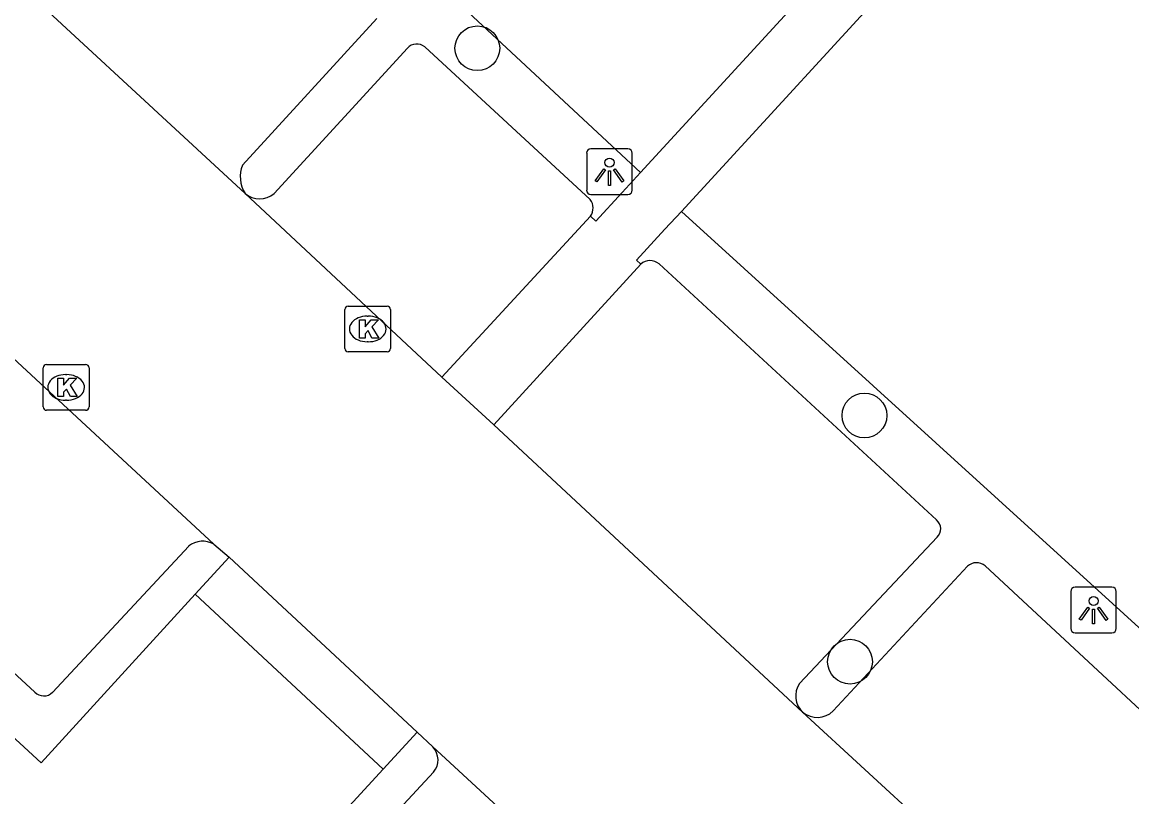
# Model space of a CAD drawing. Extents: x 159040 to 160094, y 381214 to 382518.
# Drawn here: x 159641.57 to 159665.82, y 381742.76 to 381759.69 of the extents above; entities that cross this region are included whole.
import ezdxf

# ---------------------------------------------------------------- set-up
doc = ezdxf.new("R2010")
doc.units = 0
for name, color, linetype in [('IMGEO_Boom', 7, 'Continuous'), ('IMGEO_Haag', 7, 'Continuous'), ('IMGEO_Kolk', 7, 'Continuous'), ('IMGEO_Lichtpunt', 7, 'Continuous'), ('IMGEO_Parkeervlak_open', 7, 'Continuous'), ('IMGEO_Rijbaan_lokaal_open', 7, 'Continuous'), ('IMGEO_Voetpad_open', 7, 'Continuous')]:
    doc.layers.add(name, color=color, linetype=linetype)

msp = doc.modelspace()

# ---------------------------------------------------------------- linework, layer by layer
at = {"layer": 'IMGEO_Boom'}
for centre in [(159651.518, 381759.118), (159659.977, 381751.094), (159659.662, 381745.715)]:
    msp.add_circle(centre, 0.489, dxfattribs=at)
at = {"layer": 'IMGEO_Haag'}
for points in [[(159638.324, 381763.243), (159637.357, 381764.142), (159641.806, 381768.766), (159655.081, 381756.403)], [(159669.831, 381742.953), (159655.978, 381755.555)]]:
    msp.add_lwpolyline(points, dxfattribs=at)
at = {"layer": 'IMGEO_Kolk'}
for p, q in [((159648.696, 381753.485), (159649.548, 381753.485)), ((159648.621, 381752.559), (159648.621, 381753.411)), ((159649.109, 381753.265), (159649.134, 381753.265)), ((159649.622, 381753.411), (159649.622, 381752.559)), ((159649.132, 381752.705), (159649.107, 381752.705)), ((159649.548, 381752.485), (159648.696, 381752.485)), ((159642.03, 381751.282), (159642.03, 381752.134)), ((159642.105, 381752.208), (159642.957, 381752.208)), ((159642.518, 381751.988), (159642.543, 381751.988)), ((159643.031, 381752.134), (159643.031, 381751.282)), ((159642.541, 381751.428), (159642.516, 381751.428)), ((159642.957, 381751.208), (159642.105, 381751.208))]:
    msp.add_line(p, q, dxfattribs=at)
for points in [[(159648.696, 381753.485), (159649.548, 381753.485)], [(159648.621, 381752.559), (159648.621, 381753.411)], [(159648.942, 381753.185), (159649.065, 381753.185), (159649.065, 381753.034), (159649.195, 381753.185), (159649.359, 381753.185), (159649.213, 381753.034), (159649.366, 381752.785), (159649.214, 381752.785), (159649.129, 381752.949), (159649.065, 381752.882), (159649.065, 381752.785), (159648.942, 381752.785), (159648.942, 381753.185)], [(159649.622, 381753.411), (159649.622, 381752.559)], [(159649.548, 381752.485), (159648.696, 381752.485)], [(159642.03, 381751.282), (159642.03, 381752.134)], [(159642.105, 381752.208), (159642.957, 381752.208)], [(159643.031, 381752.134), (159643.031, 381751.282)], [(159642.351, 381751.908), (159642.474, 381751.908), (159642.474, 381751.757), (159642.604, 381751.908), (159642.768, 381751.908), (159642.622, 381751.757), (159642.775, 381751.508), (159642.623, 381751.508), (159642.538, 381751.672), (159642.474, 381751.605), (159642.474, 381751.508), (159642.351, 381751.508), (159642.351, 381751.908)], [(159642.957, 381751.208), (159642.105, 381751.208)]]:
    msp.add_lwpolyline(points, dxfattribs=at)
for centre, start, end in [((159648.698, 381753.409), 91.552, 178.448), ((159648.698, 381753.409), 91.552, 178.448), ((159649.546, 381753.409), 1.552, 88.448), ((159649.546, 381753.409), 1.552, 88.448), ((159648.698, 381752.561), 181.552, 268.448), ((159648.698, 381752.561), 181.552, 268.448), ((159649.546, 381752.561), 271.552, 358.448), ((159649.546, 381752.561), 271.552, 358.448), ((159642.107, 381752.132), 91.552, 178.448), ((159642.107, 381752.132), 91.552, 178.448), ((159642.955, 381752.132), 1.552, 88.448), ((159642.955, 381752.132), 1.552, 88.448), ((159642.107, 381751.284), 181.552, 268.448), ((159642.107, 381751.284), 181.552, 268.448), ((159642.955, 381751.284), 271.552, 358.448), ((159642.955, 381751.284), 271.552, 358.448)]:
    msp.add_arc(centre, 0.0765, start, end, dxfattribs=at)
for centre, major_axis, ratio, start_param, end_param in [((159649.108, 381752.985), (-0.387, 0.002), 0.722429, 4.712389, 7.853982), ((159649.133, 381752.985), (-0.39, 0.002), 0.717154, 1.570796, 4.712389), ((159642.517, 381751.708), (-0.387, 0.002), 0.722429, 4.712389, 7.853982), ((159642.542, 381751.708), (-0.39, 0.002), 0.717154, 1.570796, 4.712389)]:
    msp.add_ellipse(centre, major_axis=major_axis, ratio=ratio, start_param=start_param, end_param=end_param, dxfattribs=at)
at = {"layer": 'IMGEO_Lichtpunt'}
for p, q in [((159653.907, 381756.823), (159653.907, 381756.016)), ((159653.907, 381756.823), (159653.907, 381756.016)), ((159654.809, 381756.918), (159654.001, 381756.918)), ((159654.809, 381756.918), (159654.001, 381756.918)), ((159654.903, 381756.016), (159654.903, 381756.823)), ((159654.903, 381756.016), (159654.903, 381756.823)), ((159654.001, 381755.922), (159654.809, 381755.922)), ((159654.001, 381755.922), (159654.809, 381755.922)), ((159664.485, 381747.245), (159664.485, 381746.438)), ((159664.485, 381747.245), (159664.485, 381746.438)), ((159665.387, 381747.34), (159664.579, 381747.34)), ((159665.387, 381747.34), (159664.579, 381747.34)), ((159665.481, 381746.438), (159665.481, 381747.245)), ((159665.481, 381746.438), (159665.481, 381747.245)), ((159664.579, 381746.344), (159665.387, 381746.344)), ((159664.579, 381746.344), (159665.387, 381746.344))]:
    msp.add_line(p, q, dxfattribs=at)
for points in [[(159654.281, 381756.487), (159654.32, 381756.459), (159654.132, 381756.197), (159654.094, 381756.224), (159654.281, 381756.487)], [(159654.383, 381756.439), (159654.43, 381756.439), (159654.43, 381756.117), (159654.383, 381756.117), (159654.383, 381756.439)], [(159654.493, 381756.459), (159654.531, 381756.486), (159654.718, 381756.224), (159654.679, 381756.196), (159654.493, 381756.459)], [(159664.859, 381746.909), (159664.898, 381746.881), (159664.71, 381746.619), (159664.672, 381746.646), (159664.859, 381746.909)], [(159665.071, 381746.881), (159665.109, 381746.908), (159665.296, 381746.646), (159665.257, 381746.618), (159665.071, 381746.881)], [(159664.961, 381746.861), (159665.008, 381746.861), (159665.008, 381746.539), (159664.961, 381746.539), (159664.961, 381746.861)]]:
    msp.add_lwpolyline(points, dxfattribs=at)
for centre in [(159654.406, 381756.621), (159664.984, 381747.043)]:
    msp.add_circle(centre, 0.0994, dxfattribs=at)
for centre, start, end in [((159654.001, 381756.823), 90, 180), ((159654.001, 381756.823), 90, 180), ((159654.809, 381756.823), 0, 90), ((159654.809, 381756.823), 0, 90), ((159654.001, 381756.016), 180, 270), ((159654.001, 381756.016), 180, 270), ((159654.809, 381756.016), 270, 0), ((159654.809, 381756.016), 270, 360), ((159664.579, 381747.245), 90, 180), ((159664.579, 381747.245), 90, 180), ((159665.387, 381747.245), 0, 90), ((159665.387, 381747.245), 0, 90), ((159664.579, 381746.438), 180, 270), ((159664.579, 381746.438), 180, 270), ((159665.387, 381746.438), 270, 0), ((159665.387, 381746.438), 270, 360)]:
    msp.add_arc(centre, 0.0946, start, end, dxfattribs=at)
at = {"layer": 'IMGEO_Parkeervlak_open'}
for points in [[(159646.385, 381756.564), (159649.323, 381759.769)], [(159649.988, 381759.121), (159647.076, 381755.948)], [(159653.986, 381755.813), (159650.367, 381759.149)], [(159655.488, 381754.405), (159661.554, 381748.813)], [(159634.622, 381751.718), (159641.849, 381745.049)], [(159661.564, 381748.433), (159658.557, 381745.235)], [(159642.234, 381745.045), (159645.209, 381748.242)], [(159659.295, 381744.638), (159662.231, 381747.8)], [(159662.613, 381747.809), (159668.671, 381742.185)], [(159650.563, 381743.3), (159647.584, 381740.097)]]:
    msp.add_lwpolyline(points, dxfattribs=at)
for centre, radius, start, end in [((159650.193, 381758.926), 0.283, 52.0853, 136.3652), ((159647.03, 381756.311), 0.693, 158.5811, 211.7743), ((159646.757, 381756.324), 0.493, 230.0403, 310.3206), ((159653.738, 381755.629), 0.309, 324.9677, 36.615), ((159655.289, 381754.177), 0.303, 48.7804, 131.5061), ((159661.386, 381748.618), 0.257, 313.8092, 49.2056), ((159645.513, 381747.859), 0.489, 59.6183, 128.4644), ((159662.427, 381747.589), 0.288, 49.7743, 132.925), ((159658.962, 381744.964), 0.487, 146.25, 226.5513), ((159642.043, 381745.239), 0.272, 224.2724, 314.5371), ((159658.946, 381744.998), 0.502, 230.5168, 314.1124), ((159650.242, 381743.566), 0.417, 320.2907, 43.2372)]:
    msp.add_arc(centre, radius, start, end, dxfattribs=at)
at = {"layer": 'IMGEO_Rijbaan_lokaal_open'}
for points in [[(159638.424, 381763.35), (159646.441, 381755.946)], [(159645.761, 381748.281), (159637.573, 381755.862)], [(159646.441, 381755.946), (159650.744, 381751.931)], [(159651.88, 381750.888), (159650.744, 381751.931)], [(159651.88, 381750.888), (159658.627, 381744.611)], [(159645.761, 381748.281), (159646.095, 381747.999)], [(159646.095, 381747.999), (159650.2, 381744.176)], [(159658.627, 381744.611), (159665.438, 381738.348)], [(159650.2, 381744.176), (159650.546, 381743.852)], [(159661.336, 381733.9), (159650.546, 381743.852)]]:
    msp.add_lwpolyline(points, dxfattribs=at)
at = {"layer": 'IMGEO_Voetpad_open'}
for points in [[(159655.081, 381756.403), (159665.671, 381767.924)], [(159655.978, 381755.555), (159666.574, 381767.096)], [(159655.081, 381756.403), (159654.679, 381755.966), (159654.107, 381755.344), (159653.991, 381755.451)], [(159650.744, 381751.931), (159653.991, 381755.451)], [(159655.978, 381755.555), (159655.617, 381755.162), (159654.997, 381754.487), (159655.088, 381754.404)], [(159655.088, 381754.404), (159651.88, 381750.888)], [(159632.955, 381752.071), (159632.838, 381751.931), (159641.987, 381743.506), (159645.352, 381747.187)], [(159645.352, 381747.187), (159646.095, 381747.999)], [(159649.458, 381743.369), (159645.352, 381747.187)], [(159650.2, 381744.176), (159649.458, 381743.369)], [(159657.25, 381729.385), (159646.098, 381739.711), (159649.458, 381743.369)]]:
    msp.add_lwpolyline(points, dxfattribs=at)

doc.saveas('drawing.dxf')
